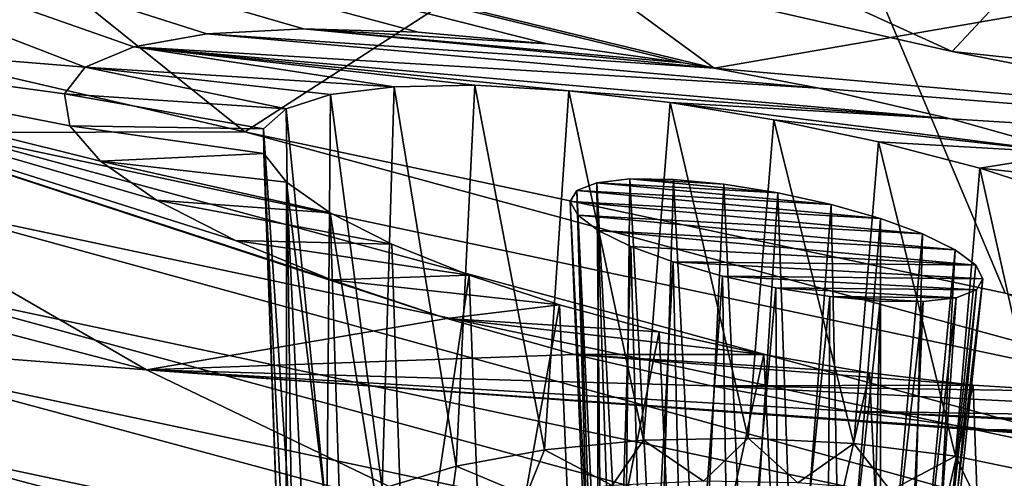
# Model space of a CAD drawing. Header units: metres. Extents: x -106 to 264, y -111 to 81.
# Tile 235 of 549: x 164.48 to 167.37, y -3.29 to -1.95. Entities that reach past the tile are written whole.
import ezdxf

# ---------------------------------------------------------------- set-up
doc = ezdxf.new("R2010")
doc.units = ezdxf.units.M
doc.layers.add('solid_20422013', color=7, linetype='CONTINUOUS')

msp = doc.modelspace()

# ---------------------------------------------------------------- linework, layer by layer
at = {"layer": 'solid_20422013'}
for points in [[(162.627045, -0.268029, 249.871689), (162.966629, -1.774455, 251.835373), (165.137207, -2.27866, 253.244751)], [(166.732941, -1.24686, 252.5905), (162.627045, -0.268029, 249.871689), (165.137207, -2.27866, 253.244751)], [(166.788422, -0.803851, 252.002319), (167.762711, -1.940303, 252.254196), (169.997437, -2.39142, 253.507217)], [(171.036484, -1.660947, 254.382996), (166.788422, -0.803851, 252.002319), (169.997437, -2.39142, 253.507217)], [(164.669037, -2.08928, 217.330475), (163.088501, -1.960217, 218.332092), (161.583771, -0.89791, 215.381424)], [(164.811234, -2.029723, 216.94751), (164.669037, -2.08928, 217.330475), (161.583771, -0.89791, 215.381424)], [(165.025635, -1.991355, 216.592743), (164.811234, -2.029723, 216.94751), (161.583771, -0.89791, 215.381424)], [(165.30954, -1.977323, 216.282425), (165.025635, -1.991355, 216.592743), (161.583771, -0.89791, 215.381424)], [(165.64595, -1.986827, 216.028793), (165.30954, -1.977323, 216.282425), (161.583771, -0.89791, 215.381424)], [(166.024261, -2.021463, 215.847702), (165.64595, -1.986827, 216.028793), (161.583771, -0.89791, 215.381424)], [(166.422806, -2.07691, 215.739929), (166.024261, -2.021463, 215.847702), (161.583771, -0.89791, 215.381424)], [(166.514023, -2.09232, 215.727036), (166.422806, -2.07691, 215.739929), (161.583771, -0.89791, 215.381424)], [(165.182709, -1.118669, 213.024597), (166.514023, -2.09232, 215.727036), (161.583771, -0.89791, 215.381424)], [(169.328354, -1.603885, 211.823135), (166.514023, -2.09232, 215.727036), (165.182709, -1.118669, 213.024597)], [(166.732941, -1.24686, 252.5905), (165.137207, -2.27866, 253.244751), (167.36821, -2.75195, 254.567795)], [(166.732941, -1.24686, 252.5905), (167.36821, -2.75195, 254.567795), (169.655807, -3.193495, 255.8022)], [(171.061142, -2.108822, 254.984695), (166.732941, -1.24686, 252.5905), (169.655807, -3.193495, 255.8022)], [(168.078354, -1.471657, 253.286331), (166.732941, -1.24686, 252.5905), (171.061142, -2.108822, 254.984695)], [(165.892853, -1.300896, 250.47818), (165.892365, -1.441913, 250.427048), (170.270081, -2.369776, 253.004288)], [(170.270554, -2.228735, 253.055344), (165.892853, -1.300896, 250.47818), (170.270081, -2.369776, 253.004288)], [(167.762711, -1.940303, 252.254196), (165.892853, -1.300896, 250.47818), (170.270554, -2.228735, 253.055344)], [(165.892365, -1.441913, 250.427048), (165.048935, -1.554341, 250.739319), (167.212143, -2.0431, 252.096909)], [(165.892365, -1.441913, 250.427048), (167.212143, -2.0431, 252.096909), (170.270081, -2.369776, 253.004288)], [(167.212143, -2.0431, 252.096909), (165.048935, -1.554341, 250.739319), (167.68161, -1.540567, 252.595215)], [(171.700577, -2.924198, 254.54425), (167.212143, -2.0431, 252.096909), (167.68161, -1.540567, 252.595215)], [(169.328354, -1.603885, 211.823135), (170.541077, -2.447508, 214.166382), (166.514023, -2.09232, 215.727036)], [(164.848709, -2.976481, 221.154877), (161.605545, -2.723309, 223.871475), (159.663956, -1.620794, 220.809128)], [(163.088501, -1.960217, 218.332092), (164.848709, -2.976481, 221.154877), (159.663956, -1.620794, 220.809128)], [(164.260757, -2.281122, 252.886337), (165.137207, -2.27866, 253.244751), (162.966629, -1.774455, 251.835373)], [(165.72963, -2.826217, 219.552612), (164.848709, -2.976481, 221.154877), (163.088501, -1.960217, 218.332092)], [(165.391815, -2.712641, 219.367004), (165.72963, -2.826217, 219.552612), (163.088501, -1.960217, 218.332092)], [(165.109436, -2.597466, 219.124771), (165.391815, -2.712641, 219.367004), (163.088501, -1.960217, 218.332092)], [(164.878052, -2.479212, 218.823257), (165.109436, -2.597466, 219.124771), (163.088501, -1.960217, 218.332092)], [(164.713348, -2.365067, 218.479233), (164.878052, -2.479212, 218.823257), (163.088501, -1.960217, 218.332092)], [(164.623383, -2.261765, 218.114609), (164.713348, -2.365067, 218.479233), (163.088501, -1.960217, 218.332092)], [(164.607758, -2.16796, 217.724182), (164.623383, -2.261765, 218.114609), (163.088501, -1.960217, 218.332092)], [(164.669037, -2.08928, 217.330475), (164.607758, -2.16796, 217.724182), (163.088501, -1.960217, 218.332092)], [(166.821533, -2.151449, 215.714554), (164.811234, -2.029723, 216.94751), (165.025635, -1.991355, 216.592743)], [(166.514023, -2.09232, 215.727036), (165.025635, -1.991355, 216.592743), (165.30954, -1.977323, 216.282425)], [(166.821533, -2.151449, 215.714554), (165.025635, -1.991355, 216.592743), (166.514023, -2.09232, 215.727036)], [(166.024261, -2.021463, 215.847702), (165.30954, -1.977323, 216.282425), (165.64595, -1.986827, 216.028793)], [(166.422806, -2.07691, 215.739929), (165.30954, -1.977323, 216.282425), (166.024261, -2.021463, 215.847702)], [(166.514023, -2.09232, 215.727036), (165.30954, -1.977323, 216.282425), (166.422806, -2.07691, 215.739929)], [(165.575302, -2.146891, 216.746277), (164.669037, -2.08928, 217.330475), (164.811234, -2.029723, 216.94751)], [(167.208206, -2.240675, 215.763153), (164.811234, -2.029723, 216.94751), (166.821533, -2.151449, 215.714554)], [(166.087738, -2.159269, 216.354004), (164.811234, -2.029723, 216.94751), (167.208206, -2.240675, 215.763153)], [(165.812057, -2.142462, 216.524811), (165.575302, -2.146891, 216.746277), (164.811234, -2.029723, 216.94751)], [(166.087738, -2.159269, 216.354004), (165.812057, -2.142462, 216.524811), (164.811234, -2.029723, 216.94751)], [(170.270081, -2.369776, 253.004288), (167.212143, -2.0431, 252.096909), (171.700577, -2.924198, 254.54425)], [(165.258163, -2.211549, 217.302017), (164.607758, -2.16796, 217.724182), (164.669037, -2.08928, 217.330475)], [(165.388016, -2.169284, 217.009216), (165.258163, -2.211549, 217.302017), (164.669037, -2.08928, 217.330475)], [(165.575302, -2.146891, 216.746277), (165.388016, -2.169284, 217.009216), (164.669037, -2.08928, 217.330475)], [(166.821533, -2.151449, 215.714554), (166.514023, -2.09232, 215.727036), (170.541077, -2.447508, 214.166382)], [(165.540466, -3.324472, 216.481949), (165.388016, -2.169284, 217.009216), (165.575302, -2.146891, 216.746277)], [(165.756927, -3.258742, 216.268555), (165.540466, -3.324472, 216.481949), (165.575302, -2.146891, 216.746277)], [(165.756927, -3.258742, 216.268555), (165.575302, -2.146891, 216.746277), (165.812057, -2.142462, 216.524811)], [(166.016403, -3.210985, 216.103912), (165.756927, -3.258742, 216.268555), (165.812057, -2.142462, 216.524811)], [(166.016403, -3.210985, 216.103912), (165.812057, -2.142462, 216.524811), (166.087738, -2.159269, 216.354004)], [(166.306686, -3.183447, 215.995789), (166.016403, -3.210985, 216.103912), (166.087738, -2.159269, 216.354004)], [(166.385025, -2.19291, 216.243576), (166.087738, -2.159269, 216.354004), (167.208206, -2.240675, 215.763153)], [(166.306686, -3.183447, 215.995789), (166.087738, -2.159269, 216.354004), (166.385025, -2.19291, 216.243576)], [(167.208206, -2.240675, 215.763153), (166.821533, -2.151449, 215.714554), (170.541077, -2.447508, 214.166382)], [(165.191849, -2.270129, 217.612823), (164.623383, -2.261765, 218.114609), (164.607758, -2.16796, 217.724182)], [(165.258163, -2.211549, 217.302017), (165.191849, -2.270129, 217.612823), (164.607758, -2.16796, 217.724182)], [(165.377213, -3.405081, 216.734055), (165.258163, -2.211549, 217.302017), (165.388016, -2.169284, 217.009216)], [(165.540466, -3.324472, 216.481949), (165.377213, -3.405081, 216.734055), (165.388016, -2.169284, 217.009216)], [(166.61412, -3.177424, 215.949249), (166.306686, -3.183447, 215.995789), (166.385025, -2.19291, 216.243576)], [(166.385025, -2.19291, 216.243576), (167.208206, -2.240675, 215.763153), (167.568344, -2.341877, 215.885635)], [(166.689255, -2.243564, 216.194717), (166.385025, -2.19291, 216.243576), (167.568344, -2.341877, 215.885635)], [(166.61412, -3.177424, 215.949249), (166.385025, -2.19291, 216.243576), (166.689255, -2.243564, 216.194717)], [(165.274826, -3.496777, 217.013031), (165.191849, -2.270129, 217.612823), (165.258163, -2.211549, 217.302017)], [(165.377213, -3.405081, 216.734055), (165.274826, -3.496777, 217.013031), (165.258163, -2.211549, 217.302017)], [(166.924225, -3.1932, 215.966492), (166.61412, -3.177424, 215.949249), (166.689255, -2.243564, 216.194717)], [(166.995895, -2.307883, 216.207748), (166.689255, -2.243564, 216.194717), (167.568344, -2.341877, 215.885635)], [(166.924225, -3.1932, 215.966492), (166.689255, -2.243564, 216.194717), (166.995895, -2.307883, 216.207748)], [(167.568344, -2.341877, 215.885635), (167.208206, -2.240675, 215.763153), (170.541077, -2.447508, 214.166382)], [(164.155518, -2.490455, 252.97554), (168.185028, -3.343786, 255.356064), (164.260757, -2.281122, 252.886337)], [(164.260757, -2.281122, 252.886337), (168.278946, -3.130755, 255.259323), (165.137207, -2.27866, 253.244751)], [(168.185028, -3.343786, 255.356064), (168.278946, -3.130755, 255.259323), (164.260757, -2.281122, 252.886337)], [(165.192566, -2.342991, 217.92514), (164.713348, -2.365067, 218.479233), (164.623383, -2.261765, 218.114609)], [(165.191849, -2.270129, 217.612823), (165.192566, -2.342991, 217.92514), (164.623383, -2.261765, 218.114609)], [(168.278946, -3.130755, 255.259323), (167.36821, -2.75195, 254.567795), (165.137207, -2.27866, 253.244751)], [(165.238144, -3.595245, 217.305725), (165.192566, -2.342991, 217.92514), (165.191849, -2.270129, 217.612823)], [(165.274826, -3.496777, 217.013031), (165.238144, -3.595245, 217.305725), (165.191849, -2.270129, 217.612823)], [(167.222412, -3.230031, 216.046707), (166.924225, -3.1932, 215.966492), (166.995895, -2.307883, 216.207748)], [(167.293732, -2.385993, 216.283783), (166.995895, -2.307883, 216.207748), (167.568344, -2.341877, 215.885635)], [(167.222412, -3.230031, 216.046707), (166.995895, -2.307883, 216.207748), (167.293732, -2.385993, 216.283783)], [(165.192566, -2.342991, 217.92514), (165.259216, -2.426822, 218.223938), (164.713348, -2.365067, 218.479233)], [(165.387558, -2.516455, 218.497192), (164.878052, -2.479212, 218.823257), (164.713348, -2.365067, 218.479233)], [(165.259216, -2.426822, 218.223938), (165.387558, -2.516455, 218.497192), (164.713348, -2.365067, 218.479233)], [(165.258301, -3.677617, 217.545792), (165.259216, -2.426822, 218.223938), (165.192566, -2.342991, 217.92514)], [(165.238144, -3.595245, 217.305725), (165.258301, -3.677617, 217.545792), (165.192566, -2.342991, 217.92514)], [(167.293732, -2.385993, 216.283783), (167.568344, -2.341877, 215.885635), (167.891876, -2.450442, 216.07074)], [(167.494675, -3.286186, 216.186127), (167.222412, -3.230031, 216.046707), (167.293732, -2.385993, 216.283783)], [(167.566177, -2.473057, 216.420624), (167.293732, -2.385993, 216.283783), (167.891876, -2.450442, 216.07074)], [(167.494675, -3.286186, 216.186127), (167.293732, -2.385993, 216.283783), (167.566177, -2.473057, 216.420624)], [(166.169983, -2.428384, 217.404602), (166.25032, -3.961648, 216.889297), (166.266815, -2.417213, 217.2724)], [(166.169983, -2.428384, 217.404602), (166.266815, -2.417213, 217.2724), (166.700317, -2.457499, 217.069016)], [(166.266815, -2.417213, 217.2724), (166.25032, -3.961648, 216.889297), (166.34845, -3.931257, 216.790817)], [(166.266815, -2.417213, 217.2724), (166.34845, -3.931257, 216.790817), (166.394394, -2.418529, 217.167664)], [(166.266815, -2.417213, 217.2724), (166.542374, -2.432282, 217.098541), (166.700317, -2.457499, 217.069016)], [(166.266815, -2.417213, 217.2724), (166.394394, -2.418529, 217.167664), (166.542374, -2.432282, 217.098541)], [(166.394394, -2.418529, 217.167664), (166.34845, -3.931257, 216.790817), (166.471619, -3.911841, 216.722229)], [(166.394394, -2.418529, 217.167664), (166.471619, -3.911841, 216.722229), (166.542374, -2.432282, 217.098541)], [(165.258301, -3.677617, 217.545792), (165.323013, -3.758824, 217.778275), (165.259216, -2.426822, 218.223938)], [(165.430252, -3.836305, 217.995819), (165.387558, -2.516455, 218.497192), (165.259216, -2.426822, 218.223938)], [(165.323013, -3.758824, 217.778275), (165.430252, -3.836305, 217.995819), (165.259216, -2.426822, 218.223938)], [(166.092026, -2.483385, 217.707291), (166.158279, -4.04482, 217.142258), (166.110962, -2.45118, 217.552673)], [(166.092026, -2.483385, 217.707291), (166.110962, -2.45118, 217.552673), (167.001785, -2.533271, 217.131348)], [(166.110962, -2.45118, 217.552673), (166.185165, -4.000554, 217.009705), (166.169983, -2.428384, 217.404602)], [(166.110962, -2.45118, 217.552673), (166.169983, -2.428384, 217.404602), (166.856888, -2.491793, 217.080536)], [(166.110962, -2.45118, 217.552673), (166.158279, -4.04482, 217.142258), (166.185165, -4.000554, 217.009705)], [(166.110962, -2.45118, 217.552673), (166.856888, -2.491793, 217.080536), (167.001785, -2.533271, 217.131348)], [(166.169983, -2.428384, 217.404602), (166.185165, -4.000554, 217.009705), (166.25032, -3.961648, 216.889297)], [(166.169983, -2.428384, 217.404602), (166.700317, -2.457499, 217.069016), (166.856888, -2.491793, 217.080536)], [(166.542374, -2.432282, 217.098541), (166.471619, -3.911841, 216.722229), (166.609863, -3.904974, 216.689087)], [(166.542374, -2.432282, 217.098541), (166.609863, -3.904974, 216.689087), (166.700317, -2.457499, 217.069016)], [(165.568054, -2.608645, 218.729797), (165.109436, -2.597466, 219.124771), (164.878052, -2.479212, 218.823257)], [(165.387558, -2.516455, 218.497192), (165.568054, -2.608645, 218.729797), (164.878052, -2.479212, 218.823257)], [(166.092026, -2.483385, 217.707291), (166.171844, -4.090862, 217.27623), (166.158279, -4.04482, 217.142258)], [(166.113739, -2.523649, 217.858414), (166.171844, -4.090862, 217.27623), (166.092026, -2.483385, 217.707291)], [(166.092026, -2.483385, 217.707291), (167.001785, -2.533271, 217.131348), (167.125687, -2.57832, 217.217743)], [(166.113739, -2.523649, 217.858414), (166.092026, -2.483385, 217.707291), (167.125687, -2.57832, 217.217743)], [(166.700317, -2.457499, 217.069016), (166.609863, -3.904974, 216.689087), (166.751953, -3.911211, 216.694077)], [(166.700317, -2.457499, 217.069016), (166.751953, -3.911211, 216.694077), (166.856888, -2.491793, 217.080536)], [(164.071304, -2.718544, 253.02507), (168.109863, -3.575179, 255.411514), (164.155518, -2.490455, 252.97554)], [(168.109863, -3.575179, 255.411514), (168.185028, -3.343786, 255.356064), (164.155518, -2.490455, 252.97554)], [(166.856888, -2.491793, 217.080536), (166.751953, -3.911211, 216.694077), (166.886383, -3.930048, 216.736801)], [(166.856888, -2.491793, 217.080536), (166.886383, -3.930048, 216.736801), (167.001785, -2.533271, 217.131348)], [(165.612457, -3.9218, 218.229858), (165.568054, -2.608645, 218.729797), (165.387558, -2.516455, 218.497192)], [(165.612457, -3.9218, 218.229858), (165.387558, -2.516455, 218.497192), (165.430252, -3.836305, 217.995819)], [(166.113739, -2.523649, 217.858414), (166.174057, -2.567837, 217.996078), (166.171844, -4.090862, 217.27623)], [(166.113739, -2.523649, 217.858414), (167.220642, -2.625161, 217.333221), (166.174057, -2.567837, 217.996078)], [(166.113739, -2.523649, 217.858414), (167.125687, -2.57832, 217.217743), (167.220642, -2.625161, 217.333221)], [(167.001785, -2.533271, 217.131348), (166.886383, -3.930048, 216.736801), (167.002274, -3.959958, 216.813782)], [(167.001785, -2.533271, 217.131348), (167.002274, -3.959958, 216.813782), (167.125687, -2.57832, 217.217743)], [(166.174057, -2.567837, 217.996078), (166.224747, -4.134949, 217.400772), (166.171844, -4.090862, 217.27623)], [(166.174057, -2.567837, 217.996078), (166.269333, -2.614911, 218.111755), (166.224747, -4.134949, 217.400772)], [(166.174057, -2.567837, 217.996078), (167.220642, -2.625161, 217.333221), (167.281265, -2.669688, 217.471741)], [(166.174057, -2.567837, 217.996078), (167.281265, -2.669688, 217.471741), (166.269333, -2.614911, 218.111755)], [(165.795654, -2.699424, 218.919098), (165.391815, -2.712641, 219.367004), (165.109436, -2.597466, 219.124771)], [(165.568054, -2.608645, 218.729797), (165.795654, -2.699424, 218.919098), (165.109436, -2.597466, 219.124771)], [(167.125687, -2.57832, 217.217743), (167.002274, -3.959958, 216.813782), (167.09024, -3.998519, 216.918808)], [(167.125687, -2.57832, 217.217743), (167.09024, -3.998519, 216.918808), (167.220642, -2.625161, 217.333221)], [(165.612457, -3.9218, 218.229858), (165.795654, -2.699424, 218.919098), (165.568054, -2.608645, 218.729797)], [(166.269333, -2.614911, 218.111755), (166.312714, -4.17351, 217.505798), (166.224747, -4.134949, 217.400772)], [(166.269333, -2.614911, 218.111755), (166.393585, -2.660192, 218.198212), (166.312714, -4.17351, 217.505798)], [(166.269333, -2.614911, 218.111755), (167.281265, -2.669688, 217.471741), (166.393585, -2.660192, 218.198212)], [(167.220642, -2.625161, 217.333221), (167.09024, -3.998519, 216.918808), (167.143143, -4.042606, 217.04335)], [(167.281265, -2.669688, 217.471741), (167.220642, -2.625161, 217.333221), (167.143143, -4.042606, 217.04335)], [(166.393585, -2.660192, 218.198212), (166.428604, -4.20342, 217.582779), (166.312714, -4.17351, 217.505798)], [(166.393585, -2.660192, 218.198212), (166.53833, -2.701812, 218.248703), (166.428604, -4.20342, 217.582779)], [(166.393585, -2.660192, 218.198212), (167.281265, -2.669688, 217.471741), (167.302673, -2.710206, 217.623383)], [(166.393585, -2.660192, 218.198212), (167.302673, -2.710206, 217.623383), (166.53833, -2.701812, 218.248703)], [(167.302673, -2.710206, 217.623383), (167.281265, -2.669688, 217.471741), (167.143143, -4.042606, 217.04335)], [(165.795654, -2.699424, 218.919098), (166.06073, -2.786192, 219.056152), (165.391815, -2.712641, 219.367004)], [(166.06073, -2.786192, 219.056152), (165.72963, -2.826217, 219.552612), (165.391815, -2.712641, 219.367004)], [(165.612457, -3.9218, 218.229858), (165.84375, -3.994264, 218.421021), (165.795654, -2.699424, 218.919098)], [(165.84375, -3.994264, 218.421021), (166.06073, -2.786192, 219.056152), (165.795654, -2.699424, 218.919098)], [(166.53833, -2.701812, 218.248703), (166.563034, -4.222257, 217.625504), (166.428604, -4.20342, 217.582779)], [(166.53833, -2.701812, 218.248703), (166.694656, -2.736301, 218.26001), (166.563034, -4.222257, 217.625504)], [(166.53833, -2.701812, 218.248703), (167.302673, -2.710206, 217.623383), (167.283188, -2.74269, 217.77858)], [(166.53833, -2.701812, 218.248703), (167.283188, -2.74269, 217.77858), (166.694656, -2.736301, 218.26001)], [(167.302673, -2.710206, 217.623383), (167.143143, -4.042606, 217.04335), (167.156708, -4.088648, 217.177322)], [(167.283188, -2.74269, 217.77858), (167.302673, -2.710206, 217.623383), (167.156708, -4.088648, 217.177322)], [(166.852188, -3.939667, 223.830231), (163.809158, -3.767775, 226.772583), (161.605545, -2.723309, 223.871475)], [(164.848709, -2.976481, 221.154877), (166.852188, -3.939667, 223.830231), (161.605545, -2.723309, 223.871475)], [(164.012238, -2.947202, 253.035065), (168.057129, -3.806545, 255.425522), (164.071304, -2.718544, 253.02507)], [(168.057129, -3.806545, 255.425522), (168.109863, -3.575179, 255.411514), (164.071304, -2.718544, 253.02507)], [(166.694656, -2.736301, 218.26001), (166.705139, -4.228494, 217.630493), (166.563034, -4.222257, 217.625504)], [(166.694656, -2.736301, 218.26001), (166.853149, -2.761741, 218.230164), (166.705139, -4.228494, 217.630493)], [(166.694656, -2.736301, 218.26001), (167.283188, -2.74269, 217.77858), (167.223557, -2.765611, 217.926483)], [(166.694656, -2.736301, 218.26001), (167.223557, -2.765611, 217.926483), (166.853149, -2.761741, 218.230164)], [(167.283188, -2.74269, 217.77858), (167.156708, -4.088648, 217.177322), (167.129822, -4.132915, 217.309875)], [(167.223557, -2.765611, 217.926483), (167.283188, -2.74269, 217.77858), (167.129822, -4.132915, 217.309875)], [(166.853149, -2.761741, 218.230164), (166.843369, -4.221627, 217.597351), (166.705139, -4.228494, 217.630493)], [(166.853149, -2.761741, 218.230164), (167.00119, -2.775525, 218.160706), (166.843369, -4.221627, 217.597351)], [(166.853149, -2.761741, 218.230164), (167.223557, -2.765611, 217.926483), (167.127457, -2.776744, 218.057022)], [(166.853149, -2.761741, 218.230164), (167.127457, -2.776744, 218.057022), (167.00119, -2.775525, 218.160706)], [(167.223557, -2.765611, 217.926483), (167.129822, -4.132915, 217.309875), (167.064667, -4.171819, 217.430283)], [(167.127457, -2.776744, 218.057022), (167.223557, -2.765611, 217.926483), (167.064667, -4.171819, 217.430283)], [(166.06073, -2.786192, 219.056152), (166.352646, -2.865206, 219.135254), (165.72963, -2.826217, 219.552612)], [(165.84375, -3.994264, 218.421021), (166.113388, -4.050337, 218.56044), (166.06073, -2.786192, 219.056152)], [(166.113388, -4.050337, 218.56044), (166.352646, -2.865206, 219.135254), (166.06073, -2.786192, 219.056152)], [(167.00119, -2.775525, 218.160706), (166.966537, -4.202211, 217.528763), (166.843369, -4.221627, 217.597351)], [(167.00119, -2.775525, 218.160706), (167.127457, -2.776744, 218.057022), (166.966537, -4.202211, 217.528763)], [(167.127457, -2.776744, 218.057022), (167.064667, -4.171819, 217.430283), (166.966537, -4.202211, 217.528763)], [(165.72963, -2.826217, 219.552612), (166.104141, -2.931322, 219.669403), (164.848709, -2.976481, 221.154877)], [(166.659866, -2.932206, 219.153107), (166.104141, -2.931322, 219.669403), (165.72963, -2.826217, 219.552612)], [(166.352646, -2.865206, 219.135254), (166.659866, -2.932206, 219.153107), (165.72963, -2.826217, 219.552612)], [(166.113388, -4.050337, 218.56044), (166.408875, -4.087421, 218.641647), (166.352646, -2.865206, 219.135254)], [(166.408875, -4.087421, 218.641647), (166.659866, -2.932206, 219.153107), (166.352646, -2.865206, 219.135254)], [(166.104141, -2.931322, 219.669403), (166.504791, -3.023397, 219.707611), (164.848709, -2.976481, 221.154877)], [(167.273392, -3.021507, 218.998276), (166.504791, -3.023397, 219.707611), (166.104141, -2.931322, 219.669403)], [(166.969772, -2.985805, 219.107468), (167.273392, -3.021507, 218.998276), (166.104141, -2.931322, 219.669403)], [(166.659866, -2.932206, 219.153107), (166.969772, -2.985805, 219.107468), (166.104141, -2.931322, 219.669403)], [(166.408875, -4.087421, 218.641647), (166.716522, -4.103796, 218.660889), (166.659866, -2.932206, 219.153107)], [(166.716522, -4.103796, 218.660889), (166.969772, -2.985805, 219.107468), (166.659866, -2.932206, 219.153107)], [(163.978073, -3.169279, 253.008438), (168.026627, -4.030698, 255.401031), (164.012238, -2.947202, 253.035065)], [(168.026627, -4.030698, 255.401031), (168.057129, -3.806545, 255.425522), (164.012238, -2.947202, 253.035065)], [(167.68338, -3.182247, 219.349243), (166.852188, -3.939667, 223.830231), (164.848709, -2.976481, 221.154877)], [(167.311279, -3.151804, 219.544724), (167.68338, -3.182247, 219.349243), (164.848709, -2.976481, 221.154877)], [(166.912338, -3.098342, 219.667587), (167.311279, -3.151804, 219.544724), (164.848709, -2.976481, 221.154877)], [(166.504791, -3.023397, 219.707611), (166.912338, -3.098342, 219.667587), (164.848709, -2.976481, 221.154877)], [(166.716522, -4.103796, 218.660889), (167.022064, -4.098703, 218.617264), (166.969772, -2.985805, 219.107468)], [(167.022064, -4.098703, 218.617264), (167.273392, -3.021507, 218.998276), (166.969772, -2.985805, 219.107468)], [(167.273392, -3.021507, 218.998276), (167.555359, -3.039337, 218.826096), (166.504791, -3.023397, 219.707611)], [(168.479004, -3.1239, 218.415649), (166.912338, -3.098342, 219.667587), (166.504791, -3.023397, 219.707611)], [(167.555359, -3.039337, 218.826096), (168.479004, -3.1239, 218.415649), (166.504791, -3.023397, 219.707611)], [(167.022064, -4.098703, 218.617264), (167.31134, -4.072379, 218.512787), (167.273392, -3.021507, 218.998276)], [(167.31134, -4.072379, 218.512787), (167.555359, -3.039337, 218.826096), (167.273392, -3.021507, 218.998276)], [(167.31134, -4.072379, 218.512787), (167.570938, -4.026043, 218.352325), (167.555359, -3.039337, 218.826096)], [(166.912338, -3.098342, 219.667587), (168.332428, -3.159194, 218.690384), (168.280838, -3.167032, 218.767853)], [(168.479004, -3.1239, 218.415649), (168.332428, -3.159194, 218.690384), (166.912338, -3.098342, 219.667587)], [(166.912338, -3.098342, 219.667587), (168.280838, -3.167032, 218.767853), (167.311279, -3.151804, 219.544724)], [(163.965988, -3.38456, 252.949692), (168.015823, -4.24749, 255.342789), (163.978073, -3.169279, 253.008438)], [(168.015823, -4.24749, 255.342789), (168.026627, -4.030698, 255.401031), (163.978073, -3.169279, 253.008438)], [(166.48317, -3.303311, 215.944305), (166.306686, -3.183447, 215.995789), (166.61412, -3.177424, 215.949249)], [(166.759064, -3.308273, 215.932999), (166.48317, -3.303311, 215.944305), (166.61412, -3.177424, 215.949249)], [(166.759064, -3.308273, 215.932999), (166.61412, -3.177424, 215.949249), (166.924225, -3.1932, 215.966492)], [(167.311279, -3.151804, 219.544724), (168.280838, -3.167032, 218.767853), (168.009964, -3.186511, 219.083771)], [(167.311279, -3.151804, 219.544724), (168.009964, -3.186511, 219.083771), (167.68338, -3.182247, 219.349243)], [(166.214355, -3.315849, 216.006363), (166.016403, -3.210985, 216.103912), (166.306686, -3.183447, 215.995789)], [(166.48317, -3.303311, 215.944305), (166.214355, -3.315849, 216.006363), (166.306686, -3.183447, 215.995789)], [(167.031418, -3.330544, 215.972855), (166.759064, -3.308273, 215.932999), (166.924225, -3.1932, 215.966492)], [(167.68338, -3.182247, 219.349243), (170.154404, -4.035615, 221.126724), (166.852188, -3.939667, 223.830231)], [(167.031418, -3.330544, 215.972855), (166.924225, -3.1932, 215.966492), (167.222412, -3.230031, 216.046707)], [(165.962952, -3.345404, 216.11676), (165.756927, -3.258742, 216.268555), (166.016403, -3.210985, 216.103912)], [(166.214355, -3.315849, 216.006363), (165.962952, -3.345404, 216.11676), (166.016403, -3.210985, 216.103912)], [(167.289795, -3.369267, 216.062363), (167.031418, -3.330544, 215.972855), (167.222412, -3.230031, 216.046707)], [(167.289795, -3.369267, 216.062363), (167.222412, -3.230031, 216.046707), (167.494675, -3.286186, 216.186127)], [(165.738617, -3.39084, 216.271286), (165.540466, -3.324472, 216.481949), (165.756927, -3.258742, 216.268555)], [(165.962952, -3.345404, 216.11676), (165.738617, -3.39084, 216.271286), (165.756927, -3.258742, 216.268555)], [(167.524246, -3.422954, 216.198074), (167.289795, -3.369267, 216.062363), (167.494675, -3.286186, 216.186127)]]:
    msp.add_3dface(points, dxfattribs=at)

doc.saveas('drawing.dxf')
